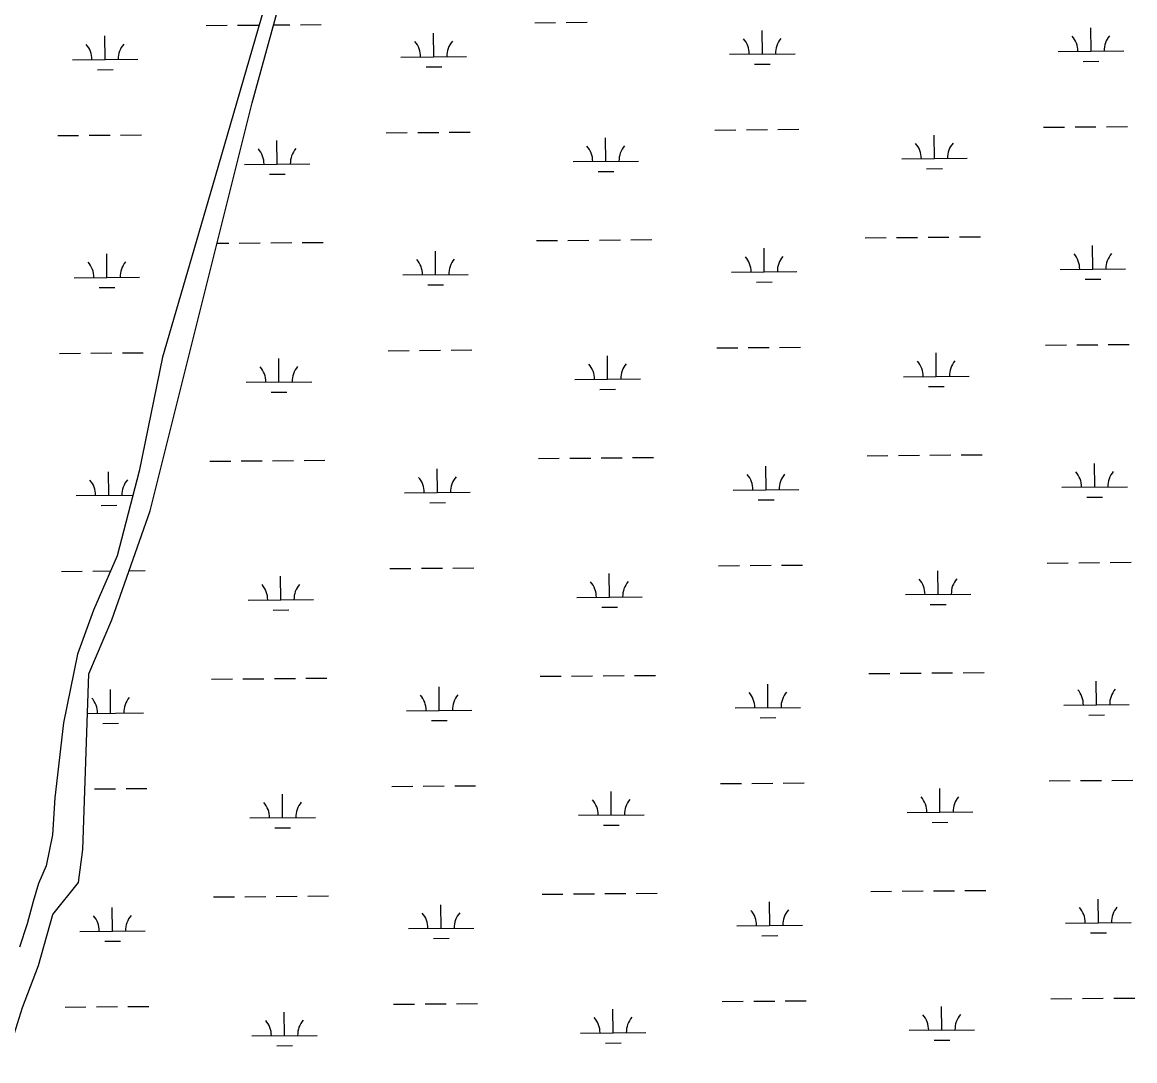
# Model space of a CAD drawing. Extents: x 3568792 to 3606828, y 529143 to 554785.
# Drawn here: x 3589468 to 3591167, y 538103 to 539689 of the extents above; entities that cross this region are included whole.
import ezdxf

# ---------------------------------------------------------------- set-up
doc = ezdxf.new("R2010")
doc.units = 0
doc.layers.add('V-TOPO-SHOR', color=7, linetype='Continuous')
doc.layers.add('V-WETL-SWMP', color=7, linetype='Continuous')

msp = doc.modelspace()

# ---------------------------------------------------------------- linework, layer by layer
at = {"layer": 'V-TOPO-SHOR'}
for p, q in [((3589818.7, 539565.7), (3589892.7, 539834.7)), ((3589857.8, 539782.5), (3589758.5, 539439.3)), ((3589662.9, 538942.8), (3589818.7, 539565.7)), ((3589758.5, 539439.3), (3589682.2, 539177.5)), ((3589682.2, 539177.5), (3589646.1, 539003.5)), ((3589646.1, 539003.5), (3589612.5, 538874.1)), ((3589604.6, 538776.4), (3589662.9, 538942.8)), ((3589612.5, 538874.1), (3589576.4, 538791.3)), ((3589576.4, 538791.3), (3589552.3, 538724)), ((3589569.6, 538694), (3589604.6, 538776.4)), ((3589552.3, 538724), (3589530.6, 538619.4)), ((3589560.3, 538425.7), (3589569.6, 538694)), ((3589530.6, 538619.4), (3589517.7, 538504.6)), ((3589517.7, 538504.6), (3589514, 538448)), ((3589514, 538448), (3589504.5, 538400.9)), ((3589553.7, 538375.2), (3589560.3, 538425.7)), ((3589504.5, 538400.9), (3589492.8, 538373.8)), ((3589492.8, 538373.8), (3589484.4, 538346.6)), ((3589514.6, 538326.6), (3589553.7, 538375.2)), ((3589484.4, 538346.6), (3589475.4, 538312.5)), ((3589475.4, 538312.5), (3589463.8, 538276.9)), ((3589492.6, 538248.8), (3589514.6, 538326.6)), ((3589468.3, 538184.6), (3589492.6, 538248.8)), ((3589442.6, 538103.3), (3589468.3, 538184.6))]:
    msp.add_line(p, q, dxfattribs=at)
at = {"layer": 'V-WETL-SWMP'}
for p, q in [((3589818.7, 539565.7), (3589892.7, 539834.7)), ((3589857.8, 539782.5), (3589758.5, 539439.3)), ((3590250.4, 539688.2), (3590282.4, 539688.5)), ((3590298.4, 539688.6), (3590330.4, 539688.9)), ((3589748.5, 539684), (3589780.5, 539684.2)), ((3589796.5, 539684.4), (3589828.5, 539684.6)), ((3589851.5, 539684.8), (3589876.5, 539685)), ((3589892.5, 539685.2), (3589924.5, 539685.4)), ((3590096.2, 539636.2), (3590095.9, 539672.2)), ((3590598.1, 539640.4), (3590597.8, 539676.4)), ((3591100, 539644.6), (3591099.7, 539680.6)), ((3589594.3, 539631.9), (3589594, 539667.9)), ((3590046.2, 539635.7), (3590146.2, 539636.6)), ((3590548.1, 539640), (3590648.1, 539640.8)), ((3591050, 539644.2), (3591150, 539645)), ((3589544.3, 539631.5), (3589644.3, 539632.3)), ((3590084.4, 539620.6), (3590108.4, 539620.8)), ((3590586.2, 539624.9), (3590610.2, 539625.1)), ((3591088.1, 539629.1), (3591112.1, 539629.3)), ((3589582.5, 539616.4), (3589606.5, 539616.6)), ((3589662.9, 538942.8), (3589818.7, 539565.7)), ((3589617.9, 539516.7), (3589649.9, 539517)), ((3590023.8, 539520.1), (3590055.8, 539520.4)), ((3590071.8, 539520.5), (3590103.8, 539520.8)), ((3590119.8, 539520.9), (3590151.8, 539521.2)), ((3590525.7, 539524.3), (3590557.7, 539524.6)), ((3590573.7, 539524.7), (3590605.7, 539525)), ((3590621.7, 539525.1), (3590653.7, 539525.4)), ((3590860.9, 539480.7), (3590860.6, 539516.7)), ((3591027.6, 539528.6), (3591059.6, 539528.8)), ((3591075.6, 539529), (3591107.6, 539529.2)), ((3591123.6, 539529.4), (3591155.6, 539529.7)), ((3589521.9, 539515.9), (3589553.9, 539516.1)), ((3589569.9, 539516.3), (3589601.9, 539516.5)), ((3589857.1, 539472.3), (3589856.8, 539508.3)), ((3590359, 539476.5), (3590358.7, 539512.5)), ((3589807.1, 539471.8), (3589907.1, 539472.7)), ((3590309, 539476.1), (3590409, 539476.9)), ((3590810.9, 539480.3), (3590910.9, 539481.2)), ((3589845.3, 539456.7), (3589869.3, 539456.9)), ((3590347.1, 539461), (3590371.1, 539461.2)), ((3590849, 539465.2), (3590873, 539465.4)), ((3589758.5, 539439.3), (3589682.2, 539177.5)), ((3589765.1, 539351.4), (3589783.3, 539351.6)), ((3589799.3, 539351.7), (3589831.3, 539352)), ((3589847.3, 539352.1), (3589879.3, 539352.4)), ((3589895.3, 539352.5), (3589927.3, 539352.8)), ((3590253.2, 539355.5), (3590285.2, 539355.8)), ((3590301.2, 539355.9), (3590333.2, 539356.2)), ((3590349.2, 539356.3), (3590381.2, 539356.6)), ((3590397.2, 539356.7), (3590429.2, 539357)), ((3590755.1, 539359.8), (3590787.1, 539360)), ((3590803.1, 539360.2), (3590835.1, 539360.4)), ((3590851.1, 539360.6), (3590883.1, 539360.8)), ((3590899.1, 539361), (3590931.1, 539361.3)), ((3591102.8, 539312), (3591102.5, 539348)), ((3589597.1, 539299.3), (3589596.8, 539335.3)), ((3590099, 539303.5), (3590098.7, 539339.5)), ((3590600.9, 539307.7), (3590600.6, 539343.7)), ((3589547.1, 539298.8), (3589647.1, 539299.7)), ((3590049, 539303.1), (3590149, 539303.9)), ((3590550.9, 539307.3), (3590650.9, 539308.1)), ((3591052.8, 539311.5), (3591152.8, 539312.4)), ((3591090.9, 539296.4), (3591114.9, 539296.6)), ((3589585.3, 539283.7), (3589609.3, 539283.9)), ((3590087.2, 539288), (3590111.2, 539288.2)), ((3590589, 539292.2), (3590613, 539292.4)), ((3591030.4, 539195.9), (3591062.4, 539196.2)), ((3591078.4, 539196.3), (3591110.4, 539196.6)), ((3591126.4, 539196.7), (3591158.4, 539197)), ((3589524.7, 539183.2), (3589556.7, 539183.5)), ((3589572.7, 539183.6), (3589604.7, 539183.9)), ((3589620.7, 539184), (3589652.7, 539184.3)), ((3589682.2, 539177.5), (3589646.1, 539003.5)), ((3590026.6, 539187.4), (3590058.6, 539187.7)), ((3590074.6, 539187.8), (3590106.6, 539188.1)), ((3590122.6, 539188.3), (3590154.6, 539188.5)), ((3590361.8, 539143.8), (3590361.5, 539179.8)), ((3590528.5, 539191.7), (3590560.5, 539191.9)), ((3590576.5, 539192.1), (3590608.5, 539192.4)), ((3590624.5, 539192.5), (3590656.5, 539192.8)), ((3590863.7, 539148.1), (3590863.4, 539184.1)), ((3589859.9, 539139.6), (3589859.6, 539175.6)), ((3590311.8, 539143.4), (3590411.8, 539144.3)), ((3590813.7, 539147.7), (3590913.7, 539148.5)), ((3589809.9, 539139.2), (3589909.9, 539140)), ((3590350, 539128.3), (3590374, 539128.5)), ((3590851.8, 539132.5), (3590875.8, 539132.7)), ((3589848.1, 539124.1), (3589872.1, 539124.3)), ((3590352, 539023.7), (3590384, 539024)), ((3590400, 539024.1), (3590432, 539024.4)), ((3590757.9, 539027.1), (3590789.9, 539027.4)), ((3590805.9, 539027.5), (3590837.9, 539027.8)), ((3590853.9, 539027.9), (3590885.9, 539028.2)), ((3590901.9, 539028.3), (3590933.9, 539028.6)), ((3589754.1, 539018.6), (3589786.1, 539018.9)), ((3589802.1, 539019), (3589834.1, 539019.3)), ((3589850.1, 539019.4), (3589882.1, 539019.7)), ((3589898.1, 539019.9), (3589930.1, 539020.1)), ((3590256, 539022.9), (3590288, 539023.1)), ((3590304, 539023.3), (3590336, 539023.5)), ((3590603.7, 538975.1), (3590603.4, 539011.1)), ((3591105.6, 538979.3), (3591105.3, 539015.3)), ((3589599.9, 538966.6), (3589599.6, 539002.6)), ((3589646.1, 539003.5), (3589612.5, 538874.1)), ((3590101.8, 538970.8), (3590101.5, 539006.8)), ((3590553.7, 538974.6), (3590653.7, 538975.5)), ((3591055.6, 538978.9), (3591155.6, 538979.7)), ((3589549.9, 538966.2), (3589636.6, 538966.9)), ((3590051.8, 538970.4), (3590151.8, 538971.2)), ((3590591.9, 538959.5), (3590615.9, 538959.7)), ((3591093.7, 538963.8), (3591117.7, 538964)), ((3589588.1, 538951.1), (3589612.1, 538951.3)), ((3589604.6, 538776.4), (3589662.9, 538942.8)), ((3590090, 538955.3), (3590114, 538955.5)), ((3589612.5, 538874.1), (3589576.4, 538791.3)), ((3590029.4, 538854.8), (3590061.4, 538855)), ((3590077.4, 538855.2), (3590109.4, 538855.5)), ((3590125.4, 538855.6), (3590157.4, 538855.9)), ((3590531.3, 538859), (3590563.3, 538859.3)), ((3590579.3, 538859.4), (3590611.3, 538859.7)), ((3590627.3, 538859.8), (3590659.3, 538860.1)), ((3591033.2, 538863.2), (3591065.2, 538863.5)), ((3591081.2, 538863.7), (3591113.2, 538863.9)), ((3591129.2, 538864.1), (3591161.2, 538864.3)), ((3589527.5, 538850.5), (3589559.5, 538850.8)), ((3589575.5, 538851), (3589602.5, 538851.2)), ((3589630.9, 538851.4), (3589655.5, 538851.6)), ((3589862.7, 538806.9), (3589862.4, 538842.9)), ((3590364.6, 538811.2), (3590364.3, 538847.2)), ((3590866.5, 538815.4), (3590866.2, 538851.4)), ((3589812.7, 538806.5), (3589912.7, 538807.4)), ((3590314.6, 538810.8), (3590414.6, 538811.6)), ((3590816.5, 538815), (3590916.5, 538815.8)), ((3589576.4, 538791.3), (3589552.3, 538724)), ((3589850.9, 538791.4), (3589874.9, 538791.6)), ((3590352.8, 538795.6), (3590376.8, 538795.8)), ((3590854.6, 538799.9), (3590878.6, 538800.1)), ((3589569.6, 538694), (3589604.6, 538776.4)), ((3589552.3, 538724), (3589530.6, 538619.4)), ((3589560.3, 538425.7), (3589569.6, 538694)), ((3589756.9, 538686), (3589788.9, 538686.2)), ((3589804.9, 538686.4), (3589836.9, 538686.6)), ((3589852.9, 538686.8), (3589884.9, 538687.1)), ((3589900.9, 538687.2), (3589932.9, 538687.5)), ((3590258.8, 538690.2), (3590290.8, 538690.5)), ((3590306.8, 538690.6), (3590338.8, 538690.9)), ((3590354.8, 538691), (3590386.8, 538691.3)), ((3590402.8, 538691.4), (3590434.8, 538691.7)), ((3590760.7, 538694.4), (3590792.7, 538694.7)), ((3590808.7, 538694.8), (3590840.7, 538695.1)), ((3590856.7, 538695.3), (3590888.7, 538695.5)), ((3590904.7, 538695.7), (3590936.7, 538695.9)), ((3589602.8, 538633.9), (3589602.4, 538669.9)), ((3590104.6, 538638.2), (3590104.3, 538674.2)), ((3590606.5, 538642.4), (3590606.2, 538678.4)), ((3591108.4, 538646.6), (3591108.1, 538682.6)), ((3589567.5, 538633.6), (3589652.8, 538634.4)), ((3590054.6, 538637.7), (3590154.6, 538638.6)), ((3590556.5, 538642), (3590656.5, 538642.8)), ((3591058.4, 538646.2), (3591158.4, 538647.1)), ((3589530.6, 538619.4), (3589517.7, 538504.6)), ((3589590.9, 538618.4), (3589614.9, 538618.6)), ((3590092.8, 538622.6), (3590116.8, 538622.8)), ((3590594.7, 538626.9), (3590618.7, 538627.1)), ((3591096.6, 538631.1), (3591120.6, 538631.3)), ((3591084, 538531), (3591116, 538531.3)), ((3591132, 538531.4), (3591164, 538531.7)), ((3589578.3, 538518.3), (3589610.3, 538518.6)), ((3589626.3, 538518.7), (3589658.3, 538519)), ((3590032.2, 538522.1), (3590064.2, 538522.4)), ((3590080.2, 538522.5), (3590112.2, 538522.8)), ((3590128.2, 538522.9), (3590160.2, 538523.2)), ((3590367.4, 538478.5), (3590367.1, 538514.5)), ((3590534.1, 538526.4), (3590566.1, 538526.6)), ((3590582.1, 538526.8), (3590614.1, 538527)), ((3590630.1, 538527.2), (3590662.1, 538527.4)), ((3590869.3, 538482.7), (3590869, 538518.7)), ((3591036, 538530.6), (3591068, 538530.9)), ((3589517.7, 538504.6), (3589514, 538448)), ((3589865.5, 538474.3), (3589865.2, 538510.3)), ((3590819.3, 538482.3), (3590919.3, 538483.2)), ((3589815.5, 538473.9), (3589915.5, 538474.7)), ((3590317.4, 538478.1), (3590417.4, 538478.9)), ((3590857.5, 538467.2), (3590881.5, 538467.4)), ((3589514, 538448), (3589504.5, 538400.9)), ((3589853.7, 538458.7), (3589877.7, 538459)), ((3590355.6, 538463), (3590379.6, 538463.2)), ((3589553.7, 538375.2), (3589560.3, 538425.7)), ((3589504.5, 538400.9), (3589492.8, 538373.8)), ((3589492.8, 538373.8), (3589484.4, 538346.6)), ((3589514.6, 538326.6), (3589553.7, 538375.2)), ((3590763.5, 538361.8), (3590795.5, 538362)), ((3590811.5, 538362.2), (3590843.5, 538362.5)), ((3590859.5, 538362.6), (3590891.5, 538362.9)), ((3590907.5, 538363), (3590939.5, 538363.3)), ((3589484.4, 538346.6), (3589475.4, 538312.5)), ((3589759.7, 538353.3), (3589791.7, 538353.6)), ((3589807.7, 538353.7), (3589839.7, 538354)), ((3589855.7, 538354.1), (3589887.7, 538354.4)), ((3589903.7, 538354.5), (3589935.7, 538354.8)), ((3590261.6, 538357.5), (3590293.6, 538357.8)), ((3590309.6, 538358), (3590341.6, 538358.2)), ((3590357.6, 538358.4), (3590389.6, 538358.6)), ((3590405.6, 538358.8), (3590437.6, 538359)), ((3590609.3, 538309.7), (3590609, 538345.7)), ((3591111.2, 538314), (3591110.9, 538350)), ((3589605.6, 538301.3), (3589605.3, 538337.3)), ((3590107.4, 538305.5), (3590107.1, 538341.5)), ((3589475.4, 538312.5), (3589463.8, 538276.9)), ((3589492.6, 538248.8), (3589514.6, 538326.6)), ((3591061.2, 538313.5), (3591161.2, 538314.4)), ((3589555.6, 538300.8), (3589655.6, 538301.7)), ((3590057.5, 538305.1), (3590157.4, 538305.9)), ((3590559.3, 538309.3), (3590659.3, 538310.2)), ((3590597.5, 538294.2), (3590621.5, 538294.4)), ((3591099.4, 538298.4), (3591123.4, 538298.6)), ((3589593.7, 538285.7), (3589617.7, 538285.9)), ((3590095.6, 538290), (3590119.6, 538290.2)), ((3589468.3, 538184.6), (3589492.6, 538248.8)), ((3590536.9, 538193.7), (3590568.9, 538194)), ((3590584.9, 538194.1), (3590616.9, 538194.4)), ((3590632.9, 538194.5), (3590664.9, 538194.8)), ((3591038.8, 538197.9), (3591070.8, 538198.2)), ((3591086.8, 538198.3), (3591118.8, 538198.6)), ((3591134.8, 538198.7), (3591166.8, 538199)), ((3589442.6, 538103.3), (3589468.3, 538184.6)), ((3589533.1, 538185.2), (3589565.1, 538185.5)), ((3589581.1, 538185.6), (3589613.1, 538185.9)), ((3589629.1, 538186), (3589661.1, 538186.3)), ((3589868.4, 538141.6), (3589868, 538177.6)), ((3590035, 538189.5), (3590067, 538189.7)), ((3590083, 538189.9), (3590115, 538190.1)), ((3590131, 538190.3), (3590163, 538190.5)), ((3590370.2, 538145.9), (3590369.9, 538181.8)), ((3590872.1, 538150.1), (3590871.8, 538186.1)), ((3589818.4, 538141.2), (3589918.4, 538142)), ((3590320.2, 538145.4), (3590420.2, 538146.3)), ((3590822.1, 538149.7), (3590922.1, 538150.5)), ((3589856.5, 538126.1), (3589880.5, 538126.3)), ((3590358.4, 538130.3), (3590382.4, 538130.5)), ((3590860.3, 538134.6), (3590884.3, 538134.8))]:
    msp.add_line(p, q, dxfattribs=at)
for centre, start, end in [((3589539.1, 539631.9), 359.7115, 41.2552), ((3589649.6, 539632.9), 139.7115, 181.2552), ((3590041, 539636.2), 359.7115, 41.2552), ((3590151.5, 539637.1), 139.7115, 181.2552), ((3590542.9, 539640.4), 359.7115, 41.2552), ((3590653.3, 539641.3), 139.7115, 181.2552), ((3591044.8, 539644.6), 359.7115, 41.2552), ((3591155.2, 539645.6), 139.7115, 181.2552), ((3590303.8, 539476.5), 359.7115, 41.2552), ((3590414.3, 539477.4), 139.7115, 181.2552), ((3590805.7, 539480.7), 359.7115, 41.2552), ((3590916.1, 539481.7), 139.7115, 181.2552), ((3589801.9, 539472.3), 359.7115, 41.2552), ((3589912.4, 539473.2), 139.7115, 181.2552), ((3590545.7, 539307.7), 359.7115, 41.2552), ((3590656.2, 539308.7), 139.7115, 181.2552), ((3591047.6, 539312), 359.7115, 41.2552), ((3591158, 539312.9), 139.7115, 181.2552), ((3589541.9, 539299.3), 359.7115, 41.2552), ((3589652.4, 539300.2), 139.7115, 181.2552), ((3590043.8, 539303.5), 359.7115, 41.2552), ((3590154.3, 539304.4), 139.7115, 181.2552), ((3589804.7, 539139.6), 359.7115, 41.2552), ((3589915.2, 539140.5), 139.7115, 181.2552), ((3590306.6, 539143.8), 359.7115, 41.2552), ((3590417.1, 539144.8), 139.7115, 181.2552), ((3590808.5, 539148.1), 359.7115, 41.2552), ((3590918.9, 539149), 139.7115, 181.2552), ((3589655.2, 538967.5), 139.7115, 181.2552), ((3590046.6, 538970.8), 359.7115, 41.2552), ((3590157.1, 538971.8), 139.7115, 181.2552), ((3590548.5, 538975.1), 359.7115, 41.2552), ((3590659, 538976), 139.7115, 181.2552), ((3591050.4, 538979.3), 359.7115, 41.2552), ((3591160.9, 538980.2), 139.7115, 181.2552), ((3589544.7, 538966.6), 359.7115, 41.2552), ((3590811.3, 538815.4), 359.7115, 41.2552), ((3590921.8, 538816.4), 139.7115, 181.2552), ((3589807.5, 538807), 359.7115, 41.2552), ((3589918, 538807.9), 139.7115, 181.2552), ((3590309.4, 538811.2), 359.7115, 41.2552), ((3590419.9, 538812.1), 139.7115, 181.2552), ((3591053.2, 538646.6), 359.7115, 41.2552), ((3591163.7, 538647.6), 139.7115, 181.2552), ((3589547.5, 538633.9), 359.7115, 41.2552), ((3589658, 538634.9), 139.7115, 181.2552), ((3590049.4, 538638.2), 359.7115, 41.2552), ((3590159.9, 538639.1), 139.7115, 181.2552), ((3590551.3, 538642.4), 359.7115, 41.2552), ((3590661.8, 538643.3), 139.7115, 181.2552), ((3589810.3, 538474.3), 359.7115, 41.2552), ((3589920.8, 538475.2), 139.7115, 181.2552), ((3590312.2, 538478.5), 359.7115, 41.2552), ((3590422.7, 538479.5), 139.7115, 181.2552), ((3590814.1, 538482.8), 359.7115, 41.2552), ((3590924.6, 538483.7), 139.7115, 181.2552), ((3590052.2, 538305.5), 359.7115, 41.2552), ((3590162.7, 538306.4), 139.7115, 181.2552), ((3590554.1, 538309.7), 359.7115, 41.2552), ((3590664.6, 538310.7), 139.7115, 181.2552), ((3591056, 538314), 359.7115, 41.2552), ((3591166.5, 538314.9), 139.7115, 181.2552), ((3589550.3, 538301.3), 359.7115, 41.2552), ((3589660.8, 538302.2), 139.7115, 181.2552), ((3589813.1, 538141.6), 359.7115, 41.2552), ((3589923.6, 538142.6), 139.7115, 181.2552), ((3590315, 538145.9), 359.7115, 41.2552), ((3590425.5, 538146.8), 139.7115, 181.2552), ((3590816.9, 538150.1), 359.7115, 41.2552), ((3590927.4, 538151), 139.7115, 181.2552)]:
    msp.add_arc(centre, 35.2, start, end, dxfattribs=at)

doc.saveas('drawing.dxf')
